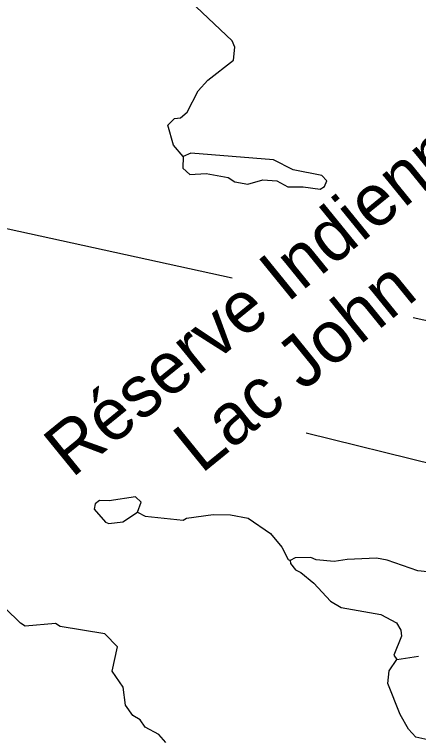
# Model space of a CAD drawing. Extents: x 347059 to 352153, y 6073752 to 6078601.
# Drawn here: x 350884.9 to 350934.7, y 6077413.6 to 6077503 of the extents above; entities that cross this region are included whole.
import ezdxf

# ---------------------------------------------------------------- set-up
doc = ezdxf.new("R2010")
doc.units = 0
doc.layers.add('Level 63', color=7, linetype='Continuous')

msp = doc.modelspace()

# ---------------------------------------------------------------- linework, layer by layer
at = {"layer": 'Level 63'}
msp.add_line((350971.69, 6077438.892), (350920.842, 6077451.498), dxfattribs=at)
for points in [[(350905.673, 6077485.495), (350904.486, 6077486.916), (350903.791, 6077489.367), (350904.619, 6077490.173), (350905.358, 6077490.263), (350906.175, 6077490.98), (350907.545, 6077493.583), (350908.709, 6077494.893), (350911.882, 6077497.362), (350912.032, 6077498.935), (350911.724, 6077499.746), (350902.167, 6077508.804), (350900.348, 6077511.35), (350899.58, 6077512.856), (350899.547, 6077513.315), (350898.029, 6077515.368), (350896.954, 6077516.23), (350896.193, 6077516.688), (350894.9, 6077516.895), (350893.232, 6077516.648), (350891.229, 6077515.898), (350890.121, 6077515.035), (350887.703, 6077515.337), (350885.833, 6077516.388)], [(350911.715, 6077470.541), (350834.23, 6077487.486), (350786.092, 6077267.358), (350947.058, 6077232.157), (350995.197, 6077452.285), (350934.008, 6077465.666)], [(350906.635, 6077485.92), (350905.673, 6077485.495), (350905.634, 6077484.09), (350906.491, 6077483.301), (350908.506, 6077483.414), (350911.22, 6077482.939), (350912.06, 6077482.379), (350913.661, 6077482.089), (350915.502, 6077482.632), (350917.215, 6077482.51), (350918.58, 6077481.794), (350920.444, 6077481.789), (350922.543, 6077481.482), (350923.086, 6077481.823), (350923.354, 6077482.517), (350922.755, 6077483.183), (350919.246, 6077483.848), (350916.811, 6077485.106), (350906.635, 6077485.92)], [(350900.085, 6077441.765), (350900.51, 6077442.985), (350899.821, 6077443.662), (350896.575, 6077443.157), (350895.4, 6077443.213), (350894.846, 6077442.782), (350894.717, 6077442.116), (350896.111, 6077440.532), (350896.548, 6077440.387), (350898.255, 6077440.583), (350900.085, 6077441.765)], [(350900.085, 6077441.765), (350901.025, 6077441.284), (350905.693, 6077440.793), (350906.085, 6077441.017), (350909.37, 6077441.471), (350911.502, 6077441.433), (350913.68, 6077441.025), (350916.445, 6077439.134), (350917.828, 6077437.461), (350918.595, 6077435.956), (350918.853, 6077435.833)], [(350938.106, 6077434.16), (350934.563, 6077434.556), (350930.813, 6077435.842), (350929.481, 6077436.099), (350925.871, 6077435.958), (350924.293, 6077435.7), (350922.043, 6077435.89), (350921.399, 6077436.197), (350919.485, 6077436.163), (350918.853, 6077435.833), (350918.898, 6077435.463), (350919.525, 6077434.658), (350920.168, 6077434.35), (350921.775, 6077433.013), (350923.819, 6077430.803), (350925.134, 6077430.048), (350930.026, 6077429.165), (350931.946, 6077428.153), (350932.472, 6077427.268), (350932.562, 6077426.53), (350931.634, 6077424.19)], [(350903.553, 6077413.413), (350902.679, 6077414.431), (350901.017, 6077415.32), (350900.401, 6077416.216), (350899.511, 6077416.736), (350898.581, 6077418.034), (350898.312, 6077420.25), (350896.962, 6077422.192), (350897.611, 6077425.203), (350896.037, 6077426.809), (350890.558, 6077427.719), (350889.964, 6077428.066), (350886.243, 6077427.757), (350885.649, 6077428.104), (350883.79, 6077429.973)], [(350931.634, 6077424.19), (350931.976, 6077423.647), (350934.662, 6077424.04)], [(350936.188, 6077413.664), (350934.329, 6077414.077), (350933.406, 6077415.056), (350932.403, 6077416.864), (350930.88, 6077420.692), (350931.03, 6077422.264), (350931.976, 6077423.647)]]:
    msp.add_lwpolyline(points, dxfattribs=at)

# ---------------------------------------------------------------- texts
for s, height, p in [('Réserve Indienne', 6.38082, (350891.99, 6077445.88)), ('Lac John', 6.3808, (350907.93, 6077446.4))]:
    msp.add_text(s, height=height, rotation=39.11978, dxfattribs=at).set_placement(p)

doc.saveas('drawing.dxf')
